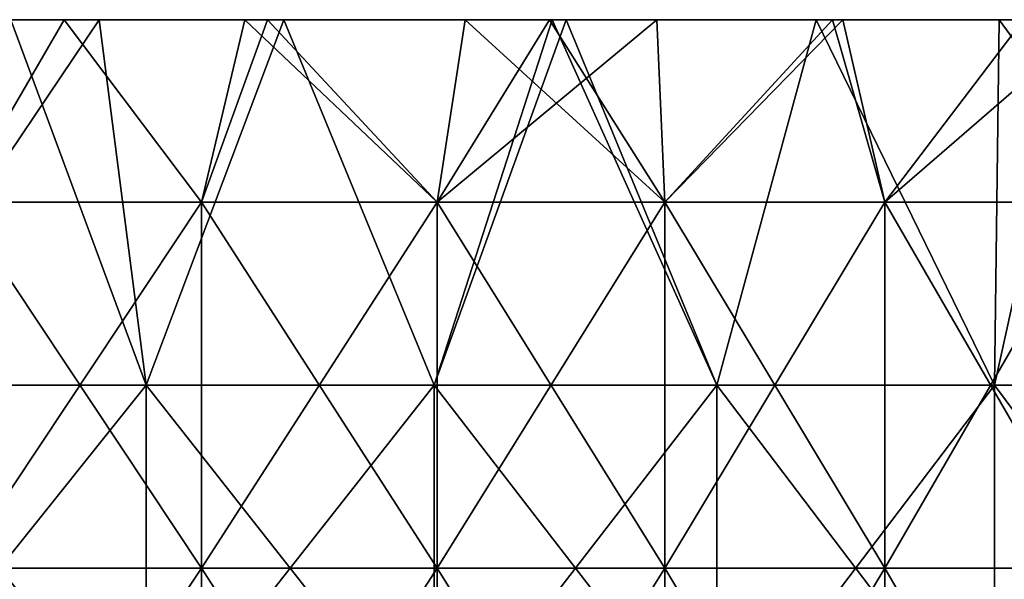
# Model space of a CAD drawing. Header units: inches. Extents: x -4.75 to 4.5, y 0 to 1.88.
# Tile 360 of 462: x 2.13 to 2.35, y 1.6 to 1.72. Entities that reach past the tile are written whole.
import ezdxf

# ---------------------------------------------------------------- set-up
doc = ezdxf.new("R2010")
doc.units = ezdxf.units.IN
doc.header["$LTSCALE"] = 101.851852
doc.header["$MEASUREMENT"] = 0
for name, color, linetype in [('11', 7, 'CONTINUOUS'), ('12', 7, 'CONTINUOUS'), ('90', 7, 'CONTINUOUS')]:
    doc.layers.add(name, color=color, linetype=linetype)

msp = doc.modelspace()

# ---------------------------------------------------------------- linework, layer by layer
at = {"layer": '11', "color": 13, "linetype": 'Continuous', "true_color": 0xd67263}
for points in [[(2.1391, 1.7235, -1.92684), (2.10683, 1.7235, -1.96208), (2.11592, 1.68354, -1.95232), (2.1391, 1.7235, -1.92684)], [(2.10684, 1.7235, 1.96207), (2.1391, 1.7235, 1.92684), (2.11592, 1.68354, 1.95232), (2.10684, 1.7235, 1.96207)], [(2.11592, 1.68354, 1.95232), (2.1391, 1.7235, 1.92684), (2.16918, 1.68354, 1.89296), (2.11592, 1.68354, 1.95232)], [(2.16918, 1.68354, -1.89296), (2.1391, 1.7235, -1.92684), (2.11592, 1.68354, -1.95232), (2.16918, 1.68354, -1.89296)], [(2.1391, 1.7235, 1.92684), (2.17872, 1.7235, 1.88193), (2.16918, 1.68354, 1.89296), (2.1391, 1.7235, 1.92684)], [(2.17872, 1.7235, -1.88193), (2.1391, 1.7235, -1.92684), (2.16918, 1.68354, -1.89296), (2.17872, 1.7235, -1.88193)], [(2.17872, 1.7235, 1.88193), (2.18364, 1.7235, 1.87622), (2.16918, 1.68354, 1.89296), (2.17872, 1.7235, 1.88193)], [(2.16918, 1.68354, 1.89296), (2.18364, 1.7235, 1.87622), (2.22079, 1.68354, 1.83214), (2.16918, 1.68354, 1.89296)], [(2.22079, 1.68354, -1.83214), (2.17872, 1.7235, -1.88193), (2.16918, 1.68354, -1.89296), (2.22079, 1.68354, -1.83214)], [(2.18364, 1.7235, -1.87622), (2.17872, 1.7235, -1.88193), (2.22079, 1.68354, -1.83214), (2.18364, 1.7235, -1.87622)], [(2.18364, 1.7235, 1.87622), (2.22695, 1.7235, 1.82463), (2.22079, 1.68354, 1.83214), (2.18364, 1.7235, 1.87622)], [(2.22695, 1.7235, -1.82463), (2.18364, 1.7235, -1.87622), (2.22079, 1.68354, -1.83214), (2.22695, 1.7235, -1.82463)], [(2.24538, 1.7235, 1.8019), (2.26895, 1.7235, 1.77214), (2.22079, 1.68354, 1.83214), (2.24538, 1.7235, 1.8019)], [(2.22079, 1.68354, 1.83214), (2.26895, 1.7235, 1.77214), (2.27069, 1.68354, 1.76992), (2.22079, 1.68354, 1.83214)], [(2.22695, 1.7235, 1.82463), (2.24538, 1.7235, 1.8019), (2.22079, 1.68354, 1.83214), (2.22695, 1.7235, 1.82463)], [(2.27069, 1.68354, -1.76992), (2.22695, 1.7235, -1.82463), (2.22079, 1.68354, -1.83214), (2.27069, 1.68354, -1.76992)], [(2.24538, 1.7235, -1.80191), (2.22695, 1.7235, -1.82463), (2.27069, 1.68354, -1.76992), (2.24538, 1.7235, -1.80191)], [(2.26895, 1.7235, -1.77214), (2.24538, 1.7235, -1.80191), (2.27069, 1.68354, -1.76992), (2.26895, 1.7235, -1.77214)], [(2.26895, 1.7235, 1.77214), (2.30742, 1.7235, 1.72175), (2.27069, 1.68354, 1.76992), (2.26895, 1.7235, 1.77214)], [(2.30742, 1.7235, -1.72175), (2.26895, 1.7235, -1.77214), (2.27069, 1.68354, -1.76992), (2.30742, 1.7235, -1.72175)], [(2.30742, 1.7235, 1.72175), (2.30966, 1.7235, 1.71875), (2.27069, 1.68354, 1.76992), (2.30742, 1.7235, 1.72175)], [(2.27069, 1.68354, 1.76992), (2.30966, 1.7235, 1.71875), (2.31884, 1.68354, 1.70634), (2.27069, 1.68354, 1.76992)], [(2.31884, 1.68354, -1.70634), (2.30742, 1.7235, -1.72175), (2.27069, 1.68354, -1.76992), (2.31884, 1.68354, -1.70634)], [(2.30966, 1.7235, -1.71875), (2.30742, 1.7235, -1.72175), (2.31884, 1.68354, -1.70634), (2.30966, 1.7235, -1.71875)], [(2.30966, 1.7235, 1.71875), (2.34919, 1.7235, 1.66428), (2.31884, 1.68354, 1.70634), (2.30966, 1.7235, 1.71875)], [(2.34919, 1.7235, -1.66428), (2.30966, 1.7235, -1.71875), (2.31884, 1.68354, -1.70634), (2.34919, 1.7235, -1.66428)], [(2.34919, 1.7235, 1.66428), (2.36498, 1.7235, 1.64175), (2.31884, 1.68354, 1.70634), (2.34919, 1.7235, 1.66428)], [(2.31884, 1.68354, 1.70634), (2.36498, 1.7235, 1.64175), (2.36522, 1.68354, 1.64146), (2.31884, 1.68354, 1.70634)], [(2.36522, 1.68354, -1.64146), (2.34919, 1.7235, -1.66428), (2.31884, 1.68354, -1.70634), (2.36522, 1.68354, -1.64146)], [(2.16918, 1.68354, -1.89296), (2.11592, 1.68354, -1.95232), (2.16918, 1.60346, -1.89296), (2.16918, 1.68354, -1.89296)], [(2.16918, 1.60346, -1.89296), (2.11592, 1.68354, -1.95232), (2.11592, 1.60346, -1.95232), (2.16918, 1.60346, -1.89296)], [(2.11592, 1.68354, 1.95232), (2.16918, 1.68354, 1.89296), (2.11592, 1.60346, 1.95232), (2.11592, 1.68354, 1.95232)], [(2.11592, 1.60346, 1.95232), (2.16918, 1.68354, 1.89296), (2.16918, 1.60346, 1.89296), (2.11592, 1.60346, 1.95232)], [(2.22079, 1.68354, -1.83214), (2.16918, 1.68354, -1.89296), (2.22079, 1.60346, -1.83214), (2.22079, 1.68354, -1.83214)], [(2.22079, 1.60346, -1.83214), (2.16918, 1.68354, -1.89296), (2.16918, 1.60346, -1.89296), (2.22079, 1.60346, -1.83214)], [(2.16918, 1.68354, 1.89296), (2.22079, 1.68354, 1.83214), (2.16918, 1.60346, 1.89296), (2.16918, 1.68354, 1.89296)], [(2.16918, 1.60346, 1.89296), (2.22079, 1.68354, 1.83214), (2.22079, 1.60346, 1.83214), (2.16918, 1.60346, 1.89296)], [(2.27069, 1.68354, -1.76992), (2.22079, 1.68354, -1.83214), (2.27069, 1.60346, -1.76992), (2.27069, 1.68354, -1.76992)], [(2.27069, 1.60346, -1.76992), (2.22079, 1.68354, -1.83214), (2.22079, 1.60346, -1.83214), (2.27069, 1.60346, -1.76992)], [(2.22079, 1.68354, 1.83214), (2.27069, 1.68354, 1.76992), (2.22079, 1.60346, 1.83214), (2.22079, 1.68354, 1.83214)], [(2.22079, 1.60346, 1.83214), (2.27069, 1.68354, 1.76992), (2.27069, 1.60346, 1.76992), (2.22079, 1.60346, 1.83214)], [(2.31884, 1.68354, -1.70634), (2.27069, 1.68354, -1.76992), (2.31884, 1.60346, -1.70634), (2.31884, 1.68354, -1.70634)], [(2.31884, 1.60346, -1.70634), (2.27069, 1.68354, -1.76992), (2.27069, 1.60346, -1.76992), (2.31884, 1.60346, -1.70634)], [(2.27069, 1.68354, 1.76992), (2.31884, 1.68354, 1.70634), (2.27069, 1.60346, 1.76992), (2.27069, 1.68354, 1.76992)], [(2.27069, 1.60346, 1.76992), (2.31884, 1.68354, 1.70634), (2.31884, 1.60346, 1.70634), (2.27069, 1.60346, 1.76992)], [(2.36522, 1.68354, -1.64146), (2.31884, 1.68354, -1.70634), (2.36522, 1.60346, -1.64146), (2.36522, 1.68354, -1.64146)], [(2.36522, 1.60346, -1.64146), (2.31884, 1.68354, -1.70634), (2.31884, 1.60346, -1.70634), (2.36522, 1.60346, -1.64146)], [(2.31884, 1.68354, 1.70634), (2.36522, 1.68354, 1.64146), (2.31884, 1.60346, 1.70634), (2.31884, 1.68354, 1.70634)], [(2.31884, 1.60346, 1.70634), (2.36522, 1.68354, 1.64146), (2.36522, 1.60346, 1.64146), (2.31884, 1.60346, 1.70634)], [(2.16918, 1.52338, 1.89296), (2.11592, 1.52338, 1.95232), (2.16918, 1.60346, 1.89296), (2.16918, 1.52338, 1.89296)], [(2.11592, 1.52338, 1.95232), (2.11592, 1.60346, 1.95232), (2.16918, 1.60346, 1.89296), (2.11592, 1.52338, 1.95232)], [(2.11592, 1.52338, -1.95232), (2.16918, 1.52338, -1.89296), (2.11592, 1.60346, -1.95232), (2.11592, 1.52338, -1.95232)], [(2.16918, 1.52338, -1.89296), (2.16918, 1.60346, -1.89296), (2.11592, 1.60346, -1.95232), (2.16918, 1.52338, -1.89296)], [(2.22079, 1.52338, 1.83214), (2.16918, 1.52338, 1.89296), (2.22079, 1.60346, 1.83214), (2.22079, 1.52338, 1.83214)], [(2.16918, 1.52338, 1.89296), (2.16918, 1.60346, 1.89296), (2.22079, 1.60346, 1.83214), (2.16918, 1.52338, 1.89296)], [(2.16918, 1.52338, -1.89296), (2.22079, 1.52338, -1.83214), (2.16918, 1.60346, -1.89296), (2.16918, 1.52338, -1.89296)], [(2.22079, 1.52338, -1.83214), (2.22079, 1.60346, -1.83214), (2.16918, 1.60346, -1.89296), (2.22079, 1.52338, -1.83214)], [(2.27069, 1.52338, 1.76992), (2.22079, 1.52338, 1.83214), (2.27069, 1.60346, 1.76992), (2.27069, 1.52338, 1.76992)], [(2.22079, 1.52338, 1.83214), (2.22079, 1.60346, 1.83214), (2.27069, 1.60346, 1.76992), (2.22079, 1.52338, 1.83214)], [(2.22079, 1.52338, -1.83214), (2.27069, 1.52338, -1.76992), (2.22079, 1.60346, -1.83214), (2.22079, 1.52338, -1.83214)], [(2.27069, 1.52338, -1.76992), (2.27069, 1.60346, -1.76992), (2.22079, 1.60346, -1.83214), (2.27069, 1.52338, -1.76992)], [(2.31884, 1.52338, 1.70634), (2.27069, 1.52338, 1.76992), (2.31884, 1.60346, 1.70634), (2.31884, 1.52338, 1.70634)], [(2.27069, 1.52338, 1.76992), (2.27069, 1.60346, 1.76992), (2.31884, 1.60346, 1.70634), (2.27069, 1.52338, 1.76992)], [(2.27069, 1.52338, -1.76992), (2.31884, 1.52338, -1.70634), (2.27069, 1.60346, -1.76992), (2.27069, 1.52338, -1.76992)], [(2.31884, 1.52338, -1.70634), (2.31884, 1.60346, -1.70634), (2.27069, 1.60346, -1.76992), (2.31884, 1.52338, -1.70634)], [(2.36522, 1.52338, 1.64146), (2.31884, 1.52338, 1.70634), (2.36522, 1.60346, 1.64146), (2.36522, 1.52338, 1.64146)], [(2.31884, 1.52338, 1.70634), (2.31884, 1.60346, 1.70634), (2.36522, 1.60346, 1.64146), (2.31884, 1.52338, 1.70634)], [(2.31884, 1.52338, -1.70634), (2.36522, 1.52338, -1.64146), (2.31884, 1.60346, -1.70634), (2.31884, 1.52338, -1.70634)], [(2.36522, 1.52338, -1.64146), (2.36522, 1.60346, -1.64146), (2.31884, 1.60346, -1.70634), (2.36522, 1.52338, -1.64146)]]:
    msp.add_3dface(points, dxfattribs=at)
at = {"layer": '12', "color": 13, "linetype": 'Continuous', "true_color": 0xd67263}
for points in [[(2.12747, 1.7235, -2.85747), (2.14679, 1.7235, -2.84298), (2.09293, 1.6435, -2.88289), (2.12747, 1.7235, -2.85747)], [(2.09293, 1.6435, -2.88289), (2.14679, 1.7235, -2.84298), (2.15708, 1.6435, -2.83521), (2.09293, 1.6435, -2.88289)], [(2.15708, 1.6435, 2.83521), (2.12747, 1.7235, 2.85747), (2.09293, 1.6435, 2.88289), (2.15708, 1.6435, 2.83521)], [(2.14679, 1.7235, 2.84298), (2.12747, 1.7235, 2.85747), (2.15708, 1.6435, 2.83521), (2.14679, 1.7235, 2.84298)], [(2.14679, 1.7235, -2.84298), (2.18722, 1.7235, -2.81199), (2.15708, 1.6435, -2.83521), (2.14679, 1.7235, -2.84298)], [(2.18722, 1.7235, 2.81199), (2.14679, 1.7235, 2.84298), (2.15708, 1.6435, 2.83521), (2.18722, 1.7235, 2.81199)], [(2.15708, 1.6435, -2.83521), (2.18722, 1.7235, -2.81199), (2.22015, 1.6435, -2.7861), (2.15708, 1.6435, -2.83521)], [(2.22015, 1.6435, 2.7861), (2.18722, 1.7235, 2.81199), (2.15708, 1.6435, 2.83521), (2.22015, 1.6435, 2.7861)], [(2.18722, 1.7235, -2.81199), (2.24603, 1.7235, -2.76524), (2.22015, 1.6435, -2.7861), (2.18722, 1.7235, -2.81199)], [(2.24603, 1.7235, 2.76524), (2.18722, 1.7235, 2.81199), (2.22015, 1.6435, 2.7861), (2.24603, 1.7235, 2.76524)], [(2.24603, 1.7235, -2.76524), (2.24904, 1.7235, -2.76279), (2.22015, 1.6435, -2.7861), (2.24603, 1.7235, -2.76524)], [(2.22015, 1.6435, -2.7861), (2.24904, 1.7235, -2.76279), (2.28209, 1.6435, -2.73559), (2.22015, 1.6435, -2.7861)], [(2.28209, 1.6435, 2.73559), (2.24603, 1.7235, 2.76524), (2.22015, 1.6435, 2.7861), (2.28209, 1.6435, 2.73559)], [(2.24904, 1.7235, 2.76279), (2.24603, 1.7235, 2.76524), (2.28209, 1.6435, 2.73559), (2.24904, 1.7235, 2.76279)], [(2.24904, 1.7235, -2.76279), (2.30383, 1.7235, -2.71728), (2.28209, 1.6435, -2.73559), (2.24904, 1.7235, -2.76279)], [(2.30383, 1.7235, 2.71728), (2.24904, 1.7235, 2.76279), (2.28209, 1.6435, 2.73559), (2.30383, 1.7235, 2.71728)], [(2.28209, 1.6435, -2.73559), (2.30383, 1.7235, -2.71728), (2.34289, 1.6435, -2.68371), (2.28209, 1.6435, -2.73559)], [(2.34289, 1.6435, 2.68371), (2.30383, 1.7235, 2.71728), (2.28209, 1.6435, 2.73559), (2.34289, 1.6435, 2.68371)], [(2.30383, 1.7235, -2.71728), (2.34391, 1.7235, -2.6828), (2.34289, 1.6435, -2.68371), (2.30383, 1.7235, -2.71728)], [(2.34391, 1.7235, 2.68279), (2.30383, 1.7235, 2.71728), (2.34289, 1.6435, 2.68371), (2.34391, 1.7235, 2.68279)], [(2.34391, 1.7235, -2.6828), (2.36054, 1.7235, -2.66818), (2.34289, 1.6435, -2.68371), (2.34391, 1.7235, -2.6828)], [(2.34289, 1.6435, -2.68371), (2.36054, 1.7235, -2.66818), (2.40251, 1.6435, -2.63047), (2.34289, 1.6435, -2.68371)], [(2.40251, 1.6435, 2.63047), (2.34391, 1.7235, 2.68279), (2.34289, 1.6435, 2.68371), (2.40251, 1.6435, 2.63047)], [(2.36054, 1.7235, 2.66818), (2.34391, 1.7235, 2.68279), (2.40251, 1.6435, 2.63047), (2.36054, 1.7235, 2.66818)], [(2.15708, 1.6435, 2.83521), (2.09293, 1.6435, 2.88289), (2.15708, 1.56342, 2.83521), (2.15708, 1.6435, 2.83521)], [(2.15708, 1.56342, 2.83521), (2.09293, 1.6435, 2.88289), (2.09293, 1.56342, 2.88289), (2.15708, 1.56342, 2.83521)], [(2.09293, 1.6435, -2.88289), (2.15708, 1.6435, -2.83521), (2.09293, 1.56342, -2.88289), (2.09293, 1.6435, -2.88289)], [(2.09293, 1.56342, -2.88289), (2.15708, 1.6435, -2.83521), (2.15708, 1.56342, -2.83521), (2.09293, 1.56342, -2.88289)], [(2.22015, 1.6435, 2.7861), (2.15708, 1.6435, 2.83521), (2.22015, 1.56342, 2.7861), (2.22015, 1.6435, 2.7861)], [(2.22015, 1.56342, 2.7861), (2.15708, 1.6435, 2.83521), (2.15708, 1.56342, 2.83521), (2.22015, 1.56342, 2.7861)], [(2.15708, 1.6435, -2.83521), (2.22015, 1.6435, -2.7861), (2.15708, 1.56342, -2.83521), (2.15708, 1.6435, -2.83521)], [(2.15708, 1.56342, -2.83521), (2.22015, 1.6435, -2.7861), (2.22015, 1.56342, -2.7861), (2.15708, 1.56342, -2.83521)], [(2.28209, 1.6435, 2.73559), (2.22015, 1.6435, 2.7861), (2.28209, 1.56342, 2.73559), (2.28209, 1.6435, 2.73559)], [(2.28209, 1.56342, 2.73559), (2.22015, 1.6435, 2.7861), (2.22015, 1.56342, 2.7861), (2.28209, 1.56342, 2.73559)], [(2.22015, 1.6435, -2.7861), (2.28209, 1.6435, -2.73559), (2.22015, 1.56342, -2.7861), (2.22015, 1.6435, -2.7861)], [(2.22015, 1.56342, -2.7861), (2.28209, 1.6435, -2.73559), (2.28209, 1.56342, -2.73559), (2.22015, 1.56342, -2.7861)], [(2.34289, 1.6435, 2.68371), (2.28209, 1.6435, 2.73559), (2.34289, 1.56342, 2.68371), (2.34289, 1.6435, 2.68371)], [(2.34289, 1.56342, 2.68371), (2.28209, 1.6435, 2.73559), (2.28209, 1.56342, 2.73559), (2.34289, 1.56342, 2.68371)], [(2.28209, 1.6435, -2.73559), (2.34289, 1.6435, -2.68371), (2.28209, 1.56342, -2.73559), (2.28209, 1.6435, -2.73559)], [(2.28209, 1.56342, -2.73559), (2.34289, 1.6435, -2.68371), (2.34289, 1.56342, -2.68371), (2.28209, 1.56342, -2.73559)], [(2.40251, 1.6435, 2.63047), (2.34289, 1.6435, 2.68371), (2.40251, 1.56342, 2.63047), (2.40251, 1.6435, 2.63047)], [(2.40251, 1.56342, 2.63047), (2.34289, 1.6435, 2.68371), (2.34289, 1.56342, 2.68371), (2.40251, 1.56342, 2.63047)], [(2.34289, 1.6435, -2.68371), (2.40251, 1.6435, -2.63047), (2.34289, 1.56342, -2.68371), (2.34289, 1.6435, -2.68371)], [(2.34289, 1.56342, -2.68371), (2.40251, 1.6435, -2.63047), (2.40251, 1.56342, -2.63047), (2.34289, 1.56342, -2.68371)]]:
    msp.add_3dface(points, dxfattribs=at)
at = {"layer": '90', "color": 13, "linetype": 'Continuous', "true_color": 0xd67263}
for points in [[(2.13185, 1.7235, 2.28228), (2.09072, 1.7235, 2.2022), (2.05642, 1.7235, 2.28228), (2.13185, 1.7235, 2.28228)], [(2.13185, 1.7235, 2.28228), (2.05642, 1.7235, 2.28228), (2.11659, 1.7235, 2.36236), (2.13185, 1.7235, 2.28228)], [(2.13185, 1.7235, -2.28228), (2.11658, 1.7235, -2.36236), (2.05642, 1.7235, -2.28228), (2.13185, 1.7235, -2.28228)], [(2.13185, 1.7235, -2.28228), (2.05642, 1.7235, -2.28228), (2.09072, 1.7235, -2.2022), (2.13185, 1.7235, -2.28228)], [(2.13201, 1.7235, 2.6026), (2.06416, 1.7235, 2.52252), (2.0569, 1.7235, 2.6026), (2.13201, 1.7235, 2.6026)], [(2.13201, 1.7235, 2.6026), (2.0569, 1.7235, 2.6026), (2.11455, 1.7235, 2.68268), (2.13201, 1.7235, 2.6026)], [(2.132, 1.7235, -2.6026), (2.11455, 1.7235, -2.68268), (2.0569, 1.7235, -2.6026), (2.132, 1.7235, -2.6026)], [(2.132, 1.7235, -2.6026), (2.0569, 1.7235, -2.6026), (2.06416, 1.7235, -2.52252), (2.132, 1.7235, -2.6026)], [(2.13498, 1.7235, 2.44244), (2.11659, 1.7235, 2.36236), (2.05861, 1.7235, 2.44244), (2.13498, 1.7235, 2.44244)], [(2.13498, 1.7235, 2.44244), (2.05861, 1.7235, 2.44244), (2.06416, 1.7235, 2.52252), (2.13498, 1.7235, 2.44244)], [(2.13497, 1.7235, -2.44244), (2.06416, 1.7235, -2.52252), (2.05861, 1.7235, -2.44244), (2.13497, 1.7235, -2.44244)], [(2.13497, 1.7235, -2.44244), (2.05861, 1.7235, -2.44244), (2.11658, 1.7235, -2.36236), (2.13497, 1.7235, -2.44244)], [(2.13938, 1.7235, 2.52252), (2.13498, 1.7235, 2.44244), (2.06416, 1.7235, 2.52252), (2.13938, 1.7235, 2.52252)], [(2.13938, 1.7235, 2.52252), (2.06416, 1.7235, 2.52252), (2.13201, 1.7235, 2.6026), (2.13938, 1.7235, 2.52252)], [(2.13937, 1.7235, -2.52252), (2.132, 1.7235, -2.6026), (2.06416, 1.7235, -2.52252), (2.13937, 1.7235, -2.52252)], [(2.13937, 1.7235, -2.52252), (2.06416, 1.7235, -2.52252), (2.13497, 1.7235, -2.44244), (2.13937, 1.7235, -2.52252)], [(2.12747, 1.7235, 2.85747), (2.14679, 1.7235, 2.84298), (2.06711, 1.7235, 2.84284), (2.12747, 1.7235, 2.85747)], [(2.14679, 1.7235, 2.84298), (2.08902, 1.7235, 2.76276), (2.06711, 1.7235, 2.84284), (2.14679, 1.7235, 2.84298)], [(2.14679, 1.7235, -2.84298), (2.12747, 1.7235, -2.85747), (2.06978, 1.7235, -2.84284), (2.14679, 1.7235, -2.84298)], [(2.14679, 1.7235, -2.84298), (2.06978, 1.7235, -2.84284), (2.08902, 1.7235, -2.76276), (2.14679, 1.7235, -2.84298)], [(2.16902, 1.7235, -2.76276), (2.14679, 1.7235, -2.84298), (2.08902, 1.7235, -2.76276), (2.16902, 1.7235, -2.76276)], [(2.14679, 1.7235, 2.84298), (2.16902, 1.7235, 2.76276), (2.08902, 1.7235, 2.76276), (2.14679, 1.7235, 2.84298)], [(2.16902, 1.7235, 2.76276), (2.11455, 1.7235, 2.68268), (2.08902, 1.7235, 2.76276), (2.16902, 1.7235, 2.76276)], [(2.16902, 1.7235, -2.76276), (2.08902, 1.7235, -2.76276), (2.11455, 1.7235, -2.68268), (2.16902, 1.7235, -2.76276)], [(2.16954, 1.7235, 2.2022), (2.09811, 1.7235, 2.12212), (2.09072, 1.7235, 2.2022), (2.16954, 1.7235, 2.2022)], [(2.16954, 1.7235, 2.2022), (2.09072, 1.7235, 2.2022), (2.13185, 1.7235, 2.28228), (2.16954, 1.7235, 2.2022)], [(2.16953, 1.7235, -2.2022), (2.13185, 1.7235, -2.28228), (2.09072, 1.7235, -2.2022), (2.16953, 1.7235, -2.2022)], [(2.16953, 1.7235, -2.2022), (2.09072, 1.7235, -2.2022), (2.09811, 1.7235, -2.12212), (2.16953, 1.7235, -2.2022)], [(2.17444, 1.7235, 2.12212), (2.10334, 1.7235, 2.04204), (2.09811, 1.7235, 2.12212), (2.17444, 1.7235, 2.12212)], [(2.17444, 1.7235, 2.12212), (2.09811, 1.7235, 2.12212), (2.16954, 1.7235, 2.2022), (2.17444, 1.7235, 2.12212)], [(2.17443, 1.7235, -2.12212), (2.16953, 1.7235, -2.2022), (2.09811, 1.7235, -2.12212), (2.17443, 1.7235, -2.12212)], [(2.17443, 1.7235, -2.12212), (2.09811, 1.7235, -2.12212), (2.10334, 1.7235, -2.04204), (2.17443, 1.7235, -2.12212)], [(2.17749, 1.7235, 2.04204), (2.10684, 1.7235, 1.96207), (2.10334, 1.7235, 2.04204), (2.17749, 1.7235, 2.04204)], [(2.10683, 1.7235, -1.96208), (2.17749, 1.7235, -2.04204), (2.10334, 1.7235, -2.04204), (2.10683, 1.7235, -1.96208)], [(2.17749, 1.7235, 2.04204), (2.10334, 1.7235, 2.04204), (2.17444, 1.7235, 2.12212), (2.17749, 1.7235, 2.04204)], [(2.17749, 1.7235, -2.04204), (2.17443, 1.7235, -2.12212), (2.10334, 1.7235, -2.04204), (2.17749, 1.7235, -2.04204)], [(2.10683, 1.7235, -1.96208), (2.1391, 1.7235, -1.92684), (2.1855, 1.7235, -1.96196), (2.10683, 1.7235, -1.96208)], [(2.17749, 1.7235, -2.04204), (2.10683, 1.7235, -1.96208), (2.1855, 1.7235, -1.96196), (2.17749, 1.7235, -2.04204)], [(2.1391, 1.7235, 1.92684), (2.10684, 1.7235, 1.96207), (2.1855, 1.7235, 1.96196), (2.1391, 1.7235, 1.92684)], [(2.1855, 1.7235, 1.96196), (2.10684, 1.7235, 1.96207), (2.17749, 1.7235, 2.04204), (2.1855, 1.7235, 1.96196)], [(2.19097, 1.7235, 2.68268), (2.13201, 1.7235, 2.6026), (2.11455, 1.7235, 2.68268), (2.19097, 1.7235, 2.68268)], [(2.19097, 1.7235, 2.68268), (2.11455, 1.7235, 2.68268), (2.16902, 1.7235, 2.76276), (2.19097, 1.7235, 2.68268)], [(2.19096, 1.7235, -2.68268), (2.16902, 1.7235, -2.76276), (2.11455, 1.7235, -2.68268), (2.19096, 1.7235, -2.68268)], [(2.19096, 1.7235, -2.68268), (2.11455, 1.7235, -2.68268), (2.132, 1.7235, -2.6026), (2.19096, 1.7235, -2.68268)], [(2.19512, 1.7235, -2.36236), (2.13497, 1.7235, -2.44244), (2.11658, 1.7235, -2.36236), (2.19512, 1.7235, -2.36236)], [(2.19512, 1.7235, -2.36236), (2.11658, 1.7235, -2.36236), (2.13185, 1.7235, -2.28228), (2.19512, 1.7235, -2.36236)], [(2.19513, 1.7235, 2.36236), (2.13185, 1.7235, 2.28228), (2.11659, 1.7235, 2.36236), (2.19513, 1.7235, 2.36236)], [(2.19513, 1.7235, 2.36236), (2.11659, 1.7235, 2.36236), (2.13498, 1.7235, 2.44244), (2.19513, 1.7235, 2.36236)], [(2.20728, 1.7235, 2.28228), (2.16954, 1.7235, 2.2022), (2.13185, 1.7235, 2.28228), (2.20728, 1.7235, 2.28228)], [(2.20728, 1.7235, 2.28228), (2.13185, 1.7235, 2.28228), (2.19513, 1.7235, 2.36236), (2.20728, 1.7235, 2.28228)], [(2.20728, 1.7235, -2.28228), (2.19512, 1.7235, -2.36236), (2.13185, 1.7235, -2.28228), (2.20728, 1.7235, -2.28228)], [(2.20728, 1.7235, -2.28228), (2.13185, 1.7235, -2.28228), (2.16953, 1.7235, -2.2022), (2.20728, 1.7235, -2.28228)], [(2.20711, 1.7235, -2.6026), (2.19096, 1.7235, -2.68268), (2.132, 1.7235, -2.6026), (2.20711, 1.7235, -2.6026)], [(2.20711, 1.7235, -2.6026), (2.132, 1.7235, -2.6026), (2.13937, 1.7235, -2.52252), (2.20711, 1.7235, -2.6026)], [(2.20711, 1.7235, 2.6026), (2.13938, 1.7235, 2.52252), (2.13201, 1.7235, 2.6026), (2.20711, 1.7235, 2.6026)], [(2.20711, 1.7235, 2.6026), (2.13201, 1.7235, 2.6026), (2.19097, 1.7235, 2.68268), (2.20711, 1.7235, 2.6026)], [(2.21134, 1.7235, -2.44244), (2.13937, 1.7235, -2.52252), (2.13497, 1.7235, -2.44244), (2.21134, 1.7235, -2.44244)], [(2.21134, 1.7235, -2.44244), (2.13497, 1.7235, -2.44244), (2.19512, 1.7235, -2.36236), (2.21134, 1.7235, -2.44244)], [(2.21134, 1.7235, 2.44244), (2.19513, 1.7235, 2.36236), (2.13498, 1.7235, 2.44244), (2.21134, 1.7235, 2.44244)], [(2.21134, 1.7235, 2.44244), (2.13498, 1.7235, 2.44244), (2.13938, 1.7235, 2.52252), (2.21134, 1.7235, 2.44244)], [(2.17872, 1.7235, 1.88193), (2.1391, 1.7235, 1.92684), (2.1855, 1.7235, 1.96196), (2.17872, 1.7235, 1.88193)], [(2.1391, 1.7235, -1.92684), (2.17872, 1.7235, -1.88193), (2.1855, 1.7235, -1.96196), (2.1391, 1.7235, -1.92684)], [(2.21458, 1.7235, -2.52252), (2.20711, 1.7235, -2.6026), (2.13937, 1.7235, -2.52252), (2.21458, 1.7235, -2.52252)], [(2.21458, 1.7235, -2.52252), (2.13937, 1.7235, -2.52252), (2.21134, 1.7235, -2.44244), (2.21458, 1.7235, -2.52252)], [(2.21459, 1.7235, 2.52252), (2.21134, 1.7235, 2.44244), (2.13938, 1.7235, 2.52252), (2.21459, 1.7235, 2.52252)], [(2.21459, 1.7235, 2.52252), (2.13938, 1.7235, 2.52252), (2.20711, 1.7235, 2.6026), (2.21459, 1.7235, 2.52252)], [(2.18722, 1.7235, -2.81199), (2.14679, 1.7235, -2.84298), (2.16902, 1.7235, -2.76276), (2.18722, 1.7235, -2.81199)], [(2.14679, 1.7235, 2.84298), (2.18722, 1.7235, 2.81199), (2.16902, 1.7235, 2.76276), (2.14679, 1.7235, 2.84298)], [(2.24904, 1.7235, -2.76279), (2.18722, 1.7235, -2.81199), (2.16902, 1.7235, -2.76276), (2.24904, 1.7235, -2.76279)], [(2.24904, 1.7235, -2.76279), (2.16902, 1.7235, -2.76276), (2.19096, 1.7235, -2.68268), (2.24904, 1.7235, -2.76279)], [(2.18722, 1.7235, 2.81199), (2.24603, 1.7235, 2.76524), (2.16902, 1.7235, 2.76276), (2.18722, 1.7235, 2.81199)], [(2.24603, 1.7235, 2.76524), (2.24904, 1.7235, 2.76279), (2.16902, 1.7235, 2.76276), (2.24603, 1.7235, 2.76524)], [(2.24904, 1.7235, 2.76279), (2.19097, 1.7235, 2.68268), (2.16902, 1.7235, 2.76276), (2.24904, 1.7235, 2.76279)], [(2.24835, 1.7235, -2.2022), (2.20728, 1.7235, -2.28228), (2.16953, 1.7235, -2.2022), (2.24835, 1.7235, -2.2022)], [(2.24835, 1.7235, -2.2022), (2.16953, 1.7235, -2.2022), (2.17443, 1.7235, -2.12212), (2.24835, 1.7235, -2.2022)], [(2.24835, 1.7235, 2.2022), (2.17444, 1.7235, 2.12212), (2.16954, 1.7235, 2.2022), (2.24835, 1.7235, 2.2022)], [(2.24835, 1.7235, 2.2022), (2.16954, 1.7235, 2.2022), (2.20728, 1.7235, 2.28228), (2.24835, 1.7235, 2.2022)], [(2.25076, 1.7235, -2.12212), (2.24835, 1.7235, -2.2022), (2.17443, 1.7235, -2.12212), (2.25076, 1.7235, -2.12212)], [(2.25076, 1.7235, -2.12212), (2.17443, 1.7235, -2.12212), (2.17749, 1.7235, -2.04204), (2.25076, 1.7235, -2.12212)], [(2.25076, 1.7235, 2.12212), (2.17749, 1.7235, 2.04204), (2.17444, 1.7235, 2.12212), (2.25076, 1.7235, 2.12212)], [(2.25076, 1.7235, 2.12212), (2.17444, 1.7235, 2.12212), (2.24835, 1.7235, 2.2022), (2.25076, 1.7235, 2.12212)], [(2.25164, 1.7235, 2.04204), (2.1855, 1.7235, 1.96196), (2.17749, 1.7235, 2.04204), (2.25164, 1.7235, 2.04204)], [(2.25164, 1.7235, 2.04204), (2.17749, 1.7235, 2.04204), (2.25076, 1.7235, 2.12212), (2.25164, 1.7235, 2.04204)], [(2.25163, 1.7235, -2.04204), (2.25076, 1.7235, -2.12212), (2.17749, 1.7235, -2.04204), (2.25163, 1.7235, -2.04204)], [(2.25163, 1.7235, -2.04204), (2.17749, 1.7235, -2.04204), (2.1855, 1.7235, -1.96196), (2.25163, 1.7235, -2.04204)], [(2.18364, 1.7235, 1.87622), (2.17872, 1.7235, 1.88193), (2.25558, 1.7235, 1.88188), (2.18364, 1.7235, 1.87622)], [(2.25558, 1.7235, 1.88188), (2.17872, 1.7235, 1.88193), (2.1855, 1.7235, 1.96196), (2.25558, 1.7235, 1.88188)], [(2.17872, 1.7235, -1.88193), (2.18364, 1.7235, -1.87622), (2.25557, 1.7235, -1.88188), (2.17872, 1.7235, -1.88193)], [(2.1855, 1.7235, -1.96196), (2.17872, 1.7235, -1.88193), (2.25557, 1.7235, -1.88188), (2.1855, 1.7235, -1.96196)], [(2.22695, 1.7235, 1.82463), (2.18364, 1.7235, 1.87622), (2.25558, 1.7235, 1.88188), (2.22695, 1.7235, 1.82463)], [(2.18364, 1.7235, -1.87622), (2.22695, 1.7235, -1.82463), (2.25557, 1.7235, -1.88188), (2.18364, 1.7235, -1.87622)], [(2.26428, 1.7235, 1.96196), (2.25558, 1.7235, 1.88188), (2.1855, 1.7235, 1.96196), (2.26428, 1.7235, 1.96196)], [(2.26428, 1.7235, 1.96196), (2.1855, 1.7235, 1.96196), (2.25164, 1.7235, 2.04204), (2.26428, 1.7235, 1.96196)], [(2.26428, 1.7235, -1.96196), (2.25163, 1.7235, -2.04204), (2.1855, 1.7235, -1.96196), (2.26428, 1.7235, -1.96196)], [(2.26428, 1.7235, -1.96196), (2.1855, 1.7235, -1.96196), (2.25557, 1.7235, -1.88188), (2.26428, 1.7235, -1.96196)], [(2.24904, 1.7235, -2.76279), (2.24603, 1.7235, -2.76524), (2.18722, 1.7235, -2.81199), (2.24904, 1.7235, -2.76279)], [(2.26738, 1.7235, -2.68268), (2.24904, 1.7235, -2.76279), (2.19096, 1.7235, -2.68268), (2.26738, 1.7235, -2.68268)], [(2.26738, 1.7235, -2.68268), (2.19096, 1.7235, -2.68268), (2.20711, 1.7235, -2.6026), (2.26738, 1.7235, -2.68268)], [(2.24904, 1.7235, 2.76279), (2.26738, 1.7235, 2.68268), (2.19097, 1.7235, 2.68268), (2.24904, 1.7235, 2.76279)], [(2.26738, 1.7235, 2.68268), (2.20711, 1.7235, 2.6026), (2.19097, 1.7235, 2.68268), (2.26738, 1.7235, 2.68268)], [(2.27366, 1.7235, -2.36236), (2.21134, 1.7235, -2.44244), (2.19512, 1.7235, -2.36236), (2.27366, 1.7235, -2.36236)], [(2.27366, 1.7235, -2.36236), (2.19512, 1.7235, -2.36236), (2.20728, 1.7235, -2.28228), (2.27366, 1.7235, -2.36236)], [(2.27367, 1.7235, 2.36236), (2.20728, 1.7235, 2.28228), (2.19513, 1.7235, 2.36236), (2.27367, 1.7235, 2.36236)], [(2.27367, 1.7235, 2.36236), (2.19513, 1.7235, 2.36236), (2.21134, 1.7235, 2.44244), (2.27367, 1.7235, 2.36236)], [(2.28222, 1.7235, 2.6026), (2.21459, 1.7235, 2.52252), (2.20711, 1.7235, 2.6026), (2.28222, 1.7235, 2.6026)], [(2.28222, 1.7235, 2.6026), (2.20711, 1.7235, 2.6026), (2.26738, 1.7235, 2.68268), (2.28222, 1.7235, 2.6026)], [(2.28221, 1.7235, -2.6026), (2.26738, 1.7235, -2.68268), (2.20711, 1.7235, -2.6026), (2.28221, 1.7235, -2.6026)], [(2.28221, 1.7235, -2.6026), (2.20711, 1.7235, -2.6026), (2.21458, 1.7235, -2.52252), (2.28221, 1.7235, -2.6026)], [(2.28271, 1.7235, 2.28228), (2.24835, 1.7235, 2.2022), (2.20728, 1.7235, 2.28228), (2.28271, 1.7235, 2.28228)], [(2.28271, 1.7235, 2.28228), (2.20728, 1.7235, 2.28228), (2.27367, 1.7235, 2.36236), (2.28271, 1.7235, 2.28228)], [(2.28271, 1.7235, -2.28228), (2.27366, 1.7235, -2.36236), (2.20728, 1.7235, -2.28228), (2.28271, 1.7235, -2.28228)], [(2.28271, 1.7235, -2.28228), (2.20728, 1.7235, -2.28228), (2.24835, 1.7235, -2.2022), (2.28271, 1.7235, -2.28228)], [(2.2877, 1.7235, 2.44244), (2.27367, 1.7235, 2.36236), (2.21134, 1.7235, 2.44244), (2.2877, 1.7235, 2.44244)], [(2.2877, 1.7235, 2.44244), (2.21134, 1.7235, 2.44244), (2.21459, 1.7235, 2.52252), (2.2877, 1.7235, 2.44244)], [(2.2877, 1.7235, -2.44244), (2.21458, 1.7235, -2.52252), (2.21134, 1.7235, -2.44244), (2.2877, 1.7235, -2.44244)], [(2.2877, 1.7235, -2.44244), (2.21134, 1.7235, -2.44244), (2.27366, 1.7235, -2.36236), (2.2877, 1.7235, -2.44244)], [(2.28979, 1.7235, -2.52252), (2.28221, 1.7235, -2.6026), (2.21458, 1.7235, -2.52252), (2.28979, 1.7235, -2.52252)], [(2.28979, 1.7235, -2.52252), (2.21458, 1.7235, -2.52252), (2.2877, 1.7235, -2.44244), (2.28979, 1.7235, -2.52252)], [(2.2898, 1.7235, 2.52252), (2.2877, 1.7235, 2.44244), (2.21459, 1.7235, 2.52252), (2.2898, 1.7235, 2.52252)], [(2.2898, 1.7235, 2.52252), (2.21459, 1.7235, 2.52252), (2.28222, 1.7235, 2.6026), (2.2898, 1.7235, 2.52252)], [(2.24538, 1.7235, 1.8019), (2.22695, 1.7235, 1.82463), (2.25558, 1.7235, 1.88188), (2.24538, 1.7235, 1.8019)], [(2.22695, 1.7235, -1.82463), (2.24538, 1.7235, -1.80191), (2.25557, 1.7235, -1.88188), (2.22695, 1.7235, -1.82463)], [(2.26895, 1.7235, 1.77214), (2.24538, 1.7235, 1.8019), (2.32049, 1.7235, 1.8018), (2.26895, 1.7235, 1.77214)], [(2.32049, 1.7235, 1.8018), (2.24538, 1.7235, 1.8019), (2.25558, 1.7235, 1.88188), (2.32049, 1.7235, 1.8018)], [(2.24538, 1.7235, -1.80191), (2.26895, 1.7235, -1.77214), (2.32049, 1.7235, -1.8018), (2.24538, 1.7235, -1.80191)], [(2.25557, 1.7235, -1.88188), (2.24538, 1.7235, -1.80191), (2.32049, 1.7235, -1.8018), (2.25557, 1.7235, -1.88188)], [(2.32716, 1.7235, 2.2022), (2.25076, 1.7235, 2.12212), (2.24835, 1.7235, 2.2022), (2.32716, 1.7235, 2.2022)], [(2.32716, 1.7235, 2.2022), (2.24835, 1.7235, 2.2022), (2.28271, 1.7235, 2.28228), (2.32716, 1.7235, 2.2022)], [(2.32716, 1.7235, -2.2022), (2.28271, 1.7235, -2.28228), (2.24835, 1.7235, -2.2022), (2.32716, 1.7235, -2.2022)], [(2.32716, 1.7235, -2.2022), (2.24835, 1.7235, -2.2022), (2.32708, 1.7235, -2.12212), (2.32716, 1.7235, -2.2022)], [(2.32708, 1.7235, -2.12212), (2.24835, 1.7235, -2.2022), (2.25076, 1.7235, -2.12212), (2.32708, 1.7235, -2.12212)], [(2.30383, 1.7235, -2.71728), (2.24904, 1.7235, -2.76279), (2.26738, 1.7235, -2.68268), (2.30383, 1.7235, -2.71728)], [(2.24904, 1.7235, 2.76279), (2.30383, 1.7235, 2.71728), (2.26738, 1.7235, 2.68268), (2.24904, 1.7235, 2.76279)], [(2.32708, 1.7235, 2.12212), (2.25164, 1.7235, 2.04204), (2.25076, 1.7235, 2.12212), (2.32708, 1.7235, 2.12212)], [(2.32708, 1.7235, 2.12212), (2.25076, 1.7235, 2.12212), (2.32716, 1.7235, 2.2022), (2.32708, 1.7235, 2.12212)], [(2.32708, 1.7235, -2.12212), (2.25076, 1.7235, -2.12212), (2.32578, 1.7235, -2.04204), (2.32708, 1.7235, -2.12212)], [(2.32578, 1.7235, -2.04204), (2.25076, 1.7235, -2.12212), (2.25163, 1.7235, -2.04204), (2.32578, 1.7235, -2.04204)], [(2.32578, 1.7235, -2.04204), (2.25163, 1.7235, -2.04204), (2.26428, 1.7235, -1.96196), (2.32578, 1.7235, -2.04204)], [(2.32578, 1.7235, 2.04204), (2.26428, 1.7235, 1.96196), (2.25164, 1.7235, 2.04204), (2.32578, 1.7235, 2.04204)], [(2.32578, 1.7235, 2.04204), (2.25164, 1.7235, 2.04204), (2.32708, 1.7235, 2.12212), (2.32578, 1.7235, 2.04204)], [(2.33249, 1.7235, -1.88188), (2.26428, 1.7235, -1.96196), (2.25557, 1.7235, -1.88188), (2.33249, 1.7235, -1.88188)], [(2.33249, 1.7235, -1.88188), (2.25557, 1.7235, -1.88188), (2.32049, 1.7235, -1.8018), (2.33249, 1.7235, -1.88188)], [(2.33249, 1.7235, 1.88188), (2.32049, 1.7235, 1.8018), (2.25558, 1.7235, 1.88188), (2.33249, 1.7235, 1.88188)], [(2.33249, 1.7235, 1.88188), (2.25558, 1.7235, 1.88188), (2.26428, 1.7235, 1.96196), (2.33249, 1.7235, 1.88188)], [(2.34306, 1.7235, 1.96196), (2.33249, 1.7235, 1.88188), (2.26428, 1.7235, 1.96196), (2.34306, 1.7235, 1.96196)], [(2.34306, 1.7235, 1.96196), (2.26428, 1.7235, 1.96196), (2.32578, 1.7235, 2.04204), (2.34306, 1.7235, 1.96196)], [(2.34306, 1.7235, -1.96196), (2.32578, 1.7235, -2.04204), (2.26428, 1.7235, -1.96196), (2.34306, 1.7235, -1.96196)], [(2.34306, 1.7235, -1.96196), (2.26428, 1.7235, -1.96196), (2.33249, 1.7235, -1.88188), (2.34306, 1.7235, -1.96196)], [(2.34391, 1.7235, -2.6828), (2.30383, 1.7235, -2.71728), (2.26738, 1.7235, -2.68268), (2.34391, 1.7235, -2.6828)], [(2.34391, 1.7235, -2.6828), (2.26738, 1.7235, -2.68268), (2.28221, 1.7235, -2.6026), (2.34391, 1.7235, -2.6828)], [(2.30383, 1.7235, 2.71728), (2.34391, 1.7235, 2.68279), (2.26738, 1.7235, 2.68268), (2.30383, 1.7235, 2.71728)], [(2.34391, 1.7235, 2.68279), (2.28222, 1.7235, 2.6026), (2.26738, 1.7235, 2.68268), (2.34391, 1.7235, 2.68279)], [(2.30742, 1.7235, 1.72175), (2.26895, 1.7235, 1.77214), (2.32049, 1.7235, 1.8018), (2.30742, 1.7235, 1.72175)], [(2.26895, 1.7235, -1.77214), (2.30742, 1.7235, -1.72175), (2.32049, 1.7235, -1.8018), (2.26895, 1.7235, -1.77214)], [(2.3522, 1.7235, -2.36236), (2.2877, 1.7235, -2.44244), (2.27366, 1.7235, -2.36236), (2.3522, 1.7235, -2.36236)], [(2.3522, 1.7235, -2.36236), (2.27366, 1.7235, -2.36236), (2.28271, 1.7235, -2.28228), (2.3522, 1.7235, -2.36236)], [(2.35221, 1.7235, 2.36236), (2.28271, 1.7235, 2.28228), (2.27367, 1.7235, 2.36236), (2.35221, 1.7235, 2.36236)], [(2.35221, 1.7235, 2.36236), (2.27367, 1.7235, 2.36236), (2.2877, 1.7235, 2.44244), (2.35221, 1.7235, 2.36236)], [(2.35732, 1.7235, -2.6026), (2.34391, 1.7235, -2.6828), (2.28221, 1.7235, -2.6026), (2.35732, 1.7235, -2.6026)], [(2.35732, 1.7235, -2.6026), (2.28221, 1.7235, -2.6026), (2.28979, 1.7235, -2.52252), (2.35732, 1.7235, -2.6026)], [(2.34391, 1.7235, 2.68279), (2.35732, 1.7235, 2.6026), (2.28222, 1.7235, 2.6026), (2.34391, 1.7235, 2.68279)], [(2.35732, 1.7235, 2.6026), (2.2898, 1.7235, 2.52252), (2.28222, 1.7235, 2.6026), (2.35732, 1.7235, 2.6026)], [(2.35814, 1.7235, 2.28228), (2.32716, 1.7235, 2.2022), (2.28271, 1.7235, 2.28228), (2.35814, 1.7235, 2.28228)], [(2.35814, 1.7235, 2.28228), (2.28271, 1.7235, 2.28228), (2.35221, 1.7235, 2.36236), (2.35814, 1.7235, 2.28228)], [(2.35813, 1.7235, -2.28228), (2.3522, 1.7235, -2.36236), (2.28271, 1.7235, -2.28228), (2.35813, 1.7235, -2.28228)], [(2.35813, 1.7235, -2.28228), (2.28271, 1.7235, -2.28228), (2.32716, 1.7235, -2.2022), (2.35813, 1.7235, -2.28228)], [(2.36406, 1.7235, 2.44244), (2.35221, 1.7235, 2.36236), (2.2877, 1.7235, 2.44244), (2.36406, 1.7235, 2.44244)], [(2.36406, 1.7235, 2.44244), (2.2877, 1.7235, 2.44244), (2.2898, 1.7235, 2.52252), (2.36406, 1.7235, 2.44244)], [(2.36406, 1.7235, -2.44244), (2.28979, 1.7235, -2.52252), (2.2877, 1.7235, -2.44244), (2.36406, 1.7235, -2.44244)], [(2.36406, 1.7235, -2.44244), (2.2877, 1.7235, -2.44244), (2.3522, 1.7235, -2.36236), (2.36406, 1.7235, -2.44244)], [(2.36501, 1.7235, -2.52252), (2.35732, 1.7235, -2.6026), (2.28979, 1.7235, -2.52252), (2.36501, 1.7235, -2.52252)], [(2.36501, 1.7235, -2.52252), (2.28979, 1.7235, -2.52252), (2.36406, 1.7235, -2.44244), (2.36501, 1.7235, -2.52252)], [(2.36501, 1.7235, 2.52252), (2.36406, 1.7235, 2.44244), (2.2898, 1.7235, 2.52252), (2.36501, 1.7235, 2.52252)], [(2.36501, 1.7235, 2.52252), (2.2898, 1.7235, 2.52252), (2.35732, 1.7235, 2.6026), (2.36501, 1.7235, 2.52252)], [(2.30966, 1.7235, 1.71875), (2.30742, 1.7235, 1.72175), (2.38114, 1.7235, 1.72172), (2.30966, 1.7235, 1.71875)], [(2.38114, 1.7235, 1.72172), (2.30742, 1.7235, 1.72175), (2.32049, 1.7235, 1.8018), (2.38114, 1.7235, 1.72172)], [(2.30742, 1.7235, -1.72175), (2.30966, 1.7235, -1.71875), (2.38114, 1.7235, -1.72172), (2.30742, 1.7235, -1.72175)], [(2.32049, 1.7235, -1.8018), (2.30742, 1.7235, -1.72175), (2.38114, 1.7235, -1.72172), (2.32049, 1.7235, -1.8018)], [(2.34919, 1.7235, 1.66428), (2.30966, 1.7235, 1.71875), (2.38114, 1.7235, 1.72172), (2.34919, 1.7235, 1.66428)], [(2.30966, 1.7235, -1.71875), (2.34919, 1.7235, -1.66428), (2.38114, 1.7235, -1.72172), (2.30966, 1.7235, -1.71875)], [(2.39577, 1.7235, 1.8018), (2.38114, 1.7235, 1.72172), (2.32049, 1.7235, 1.8018), (2.39577, 1.7235, 1.8018)], [(2.39577, 1.7235, 1.8018), (2.32049, 1.7235, 1.8018), (2.33249, 1.7235, 1.88188), (2.39577, 1.7235, 1.8018)], [(2.39577, 1.7235, -1.8018), (2.33249, 1.7235, -1.88188), (2.32049, 1.7235, -1.8018), (2.39577, 1.7235, -1.8018)], [(2.39577, 1.7235, -1.8018), (2.32049, 1.7235, -1.8018), (2.38114, 1.7235, -1.72172), (2.39577, 1.7235, -1.8018)], [(2.39993, 1.7235, 2.04204), (2.34306, 1.7235, 1.96196), (2.32578, 1.7235, 2.04204), (2.39993, 1.7235, 2.04204)], [(2.39993, 1.7235, 2.04204), (2.32578, 1.7235, 2.04204), (2.32708, 1.7235, 2.12212), (2.39993, 1.7235, 2.04204)], [(2.39993, 1.7235, -2.04204), (2.32708, 1.7235, -2.12212), (2.32578, 1.7235, -2.04204), (2.39993, 1.7235, -2.04204)], [(2.39993, 1.7235, -2.04204), (2.32578, 1.7235, -2.04204), (2.34306, 1.7235, -1.96196), (2.39993, 1.7235, -2.04204)], [(2.40341, 1.7235, 2.12212), (2.39993, 1.7235, 2.04204), (2.32708, 1.7235, 2.12212), (2.40341, 1.7235, 2.12212)], [(2.40341, 1.7235, 2.12212), (2.32708, 1.7235, 2.12212), (2.32716, 1.7235, 2.2022), (2.40341, 1.7235, 2.12212)], [(2.4034, 1.7235, -2.12212), (2.32716, 1.7235, -2.2022), (2.32708, 1.7235, -2.12212), (2.4034, 1.7235, -2.12212)], [(2.4034, 1.7235, -2.12212), (2.32708, 1.7235, -2.12212), (2.39993, 1.7235, -2.04204), (2.4034, 1.7235, -2.12212)], [(2.40598, 1.7235, 2.2022), (2.40341, 1.7235, 2.12212), (2.32716, 1.7235, 2.2022), (2.40598, 1.7235, 2.2022)], [(2.40598, 1.7235, 2.2022), (2.32716, 1.7235, 2.2022), (2.35814, 1.7235, 2.28228), (2.40598, 1.7235, 2.2022)], [(2.40598, 1.7235, -2.2022), (2.35813, 1.7235, -2.28228), (2.32716, 1.7235, -2.2022), (2.40598, 1.7235, -2.2022)], [(2.40598, 1.7235, -2.2022), (2.32716, 1.7235, -2.2022), (2.4034, 1.7235, -2.12212), (2.40598, 1.7235, -2.2022)], [(2.4094, 1.7235, 1.88188), (2.39577, 1.7235, 1.8018), (2.33249, 1.7235, 1.88188), (2.4094, 1.7235, 1.88188)], [(2.4094, 1.7235, 1.88188), (2.33249, 1.7235, 1.88188), (2.34306, 1.7235, 1.96196), (2.4094, 1.7235, 1.88188)], [(2.4094, 1.7235, -1.88188), (2.34306, 1.7235, -1.96196), (2.33249, 1.7235, -1.88188), (2.4094, 1.7235, -1.88188)], [(2.4094, 1.7235, -1.88188), (2.33249, 1.7235, -1.88188), (2.39577, 1.7235, -1.8018), (2.4094, 1.7235, -1.88188)], [(2.42184, 1.7235, 1.96196), (2.4094, 1.7235, 1.88188), (2.34306, 1.7235, 1.96196), (2.42184, 1.7235, 1.96196)], [(2.42184, 1.7235, 1.96196), (2.34306, 1.7235, 1.96196), (2.39993, 1.7235, 2.04204), (2.42184, 1.7235, 1.96196)], [(2.42184, 1.7235, -1.96196), (2.39993, 1.7235, -2.04204), (2.34306, 1.7235, -1.96196), (2.42184, 1.7235, -1.96196)], [(2.42184, 1.7235, -1.96196), (2.34306, 1.7235, -1.96196), (2.4094, 1.7235, -1.88188), (2.42184, 1.7235, -1.96196)], [(2.36054, 1.7235, -2.66818), (2.34391, 1.7235, -2.6828), (2.35732, 1.7235, -2.6026), (2.36054, 1.7235, -2.66818)], [(2.34391, 1.7235, 2.68279), (2.36054, 1.7235, 2.66818), (2.35732, 1.7235, 2.6026), (2.34391, 1.7235, 2.68279)]]:
    msp.add_3dface(points, dxfattribs=at)

doc.saveas('drawing.dxf')
